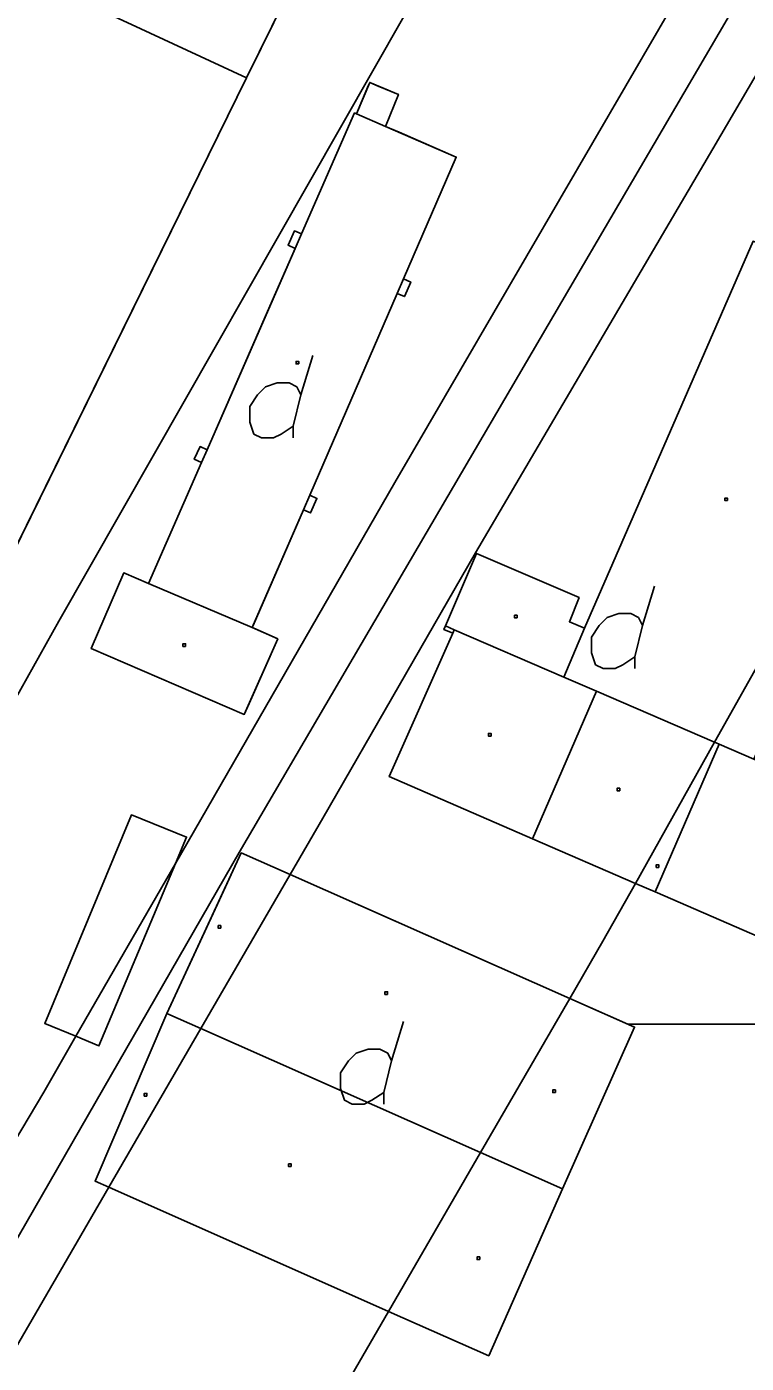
# Model space of a CAD drawing. Extents: x -645676 to -642474, y -1077513 to -1072613.
# Drawn here: x -643906.2 to -643823.8, y -1074877.4 to -1074724.5 of the extents above; entities that cross this region are included whole.
import ezdxf

# ---------------------------------------------------------------- set-up
doc = ezdxf.new("R2010")
doc.units = 0
for name, color, linetype in [('KN', 7, 'Continuous'), ('KULTURY_STAV', 7, 'Continuous'), ('KULTURY_ZNACKY', 7, 'Continuous'), ('Obvod_KP_', 7, 'Continuous'), ('OBVOD_PU', 7, 'Continuous')]:
    doc.layers.add(name, color=color, linetype=linetype)

# ---------------------------------------------------------------- blocks, each defined once
blk = doc.blocks.new('$431')
blk.add_line((0.63, 0.99), (0.9, 1.89))
blk.add_lwpolyline([(0.45, 0), (0.45, 0.27), (0.63, 0.99), (0.54, 1.17), (0.36, 1.26), (0.09, 1.26), (-0.18, 1.17), (-0.36, 0.99), (-0.54, 0.72), (-0.54, 0.36), (-0.45, 0.09), (-0.27, 0), (0, 0), (0.18, 0.09), (0.45, 0.27)])

msp = doc.modelspace()

# ---------------------------------------------------------------- linework, layer by layer
at = {"layer": 'KN'}
for points in [[(-643862.99, -1074723.31), (-643902.5, -1074792.52), (-643939.52, -1074858.66), (-643942.39, -1074855.08), (-643881.02, -1074730.32), (-643875.25, -1074718.59), (-643875.2, -1074718.61), (-643875.12, -1074718.63), (-643875.03, -1074718.64), (-643874.94, -1074718.63), (-643874.86, -1074718.61), (-643874.78, -1074718.57), (-643874.71, -1074718.52), (-643874.65, -1074718.46), (-643874.6, -1074718.39), (-643874.57, -1074718.34)], [(-643824.42, -1074720.9), (-643881.85, -1074818.98), (-643919.2, -1074883.8), (-643923.46, -1074878.69), (-643904.23, -1074846.4), (-643900.55, -1074840.02), (-643897.92, -1074841.11), (-643889.15, -1074820.23), (-643864.03, -1074776.63), (-643830.01, -1074718.22)], [(-643818.88, -1074723.52), (-643827.62, -1074738.45), (-643854.81, -1074784.69), (-643872.28, -1074815.05), (-643876.02, -1074821.5), (-643881.61, -1074819.03), (-643890.12, -1074837.41), (-643898.36, -1074856.59), (-643896.79, -1074857.29), (-643915.06, -1074888.77), (-643919.2, -1074883.8), (-643881.85, -1074818.98), (-643824.42, -1074720.9)], [(-643868.41, -1074734.44), (-643868.64, -1074734.34), (-643874.71, -1074748.19), (-643875.53, -1074747.83), (-643876.26, -1074749.48), (-643875.43, -1074749.85), (-643885.52, -1074772.88), (-643886.34, -1074772.52), (-643886.99, -1074773.98), (-643886.16, -1074774.35), (-643892.23, -1074788.2), (-643895.07, -1074786.98), (-643898.8, -1074795.65), (-643881.28, -1074803.18), (-643877.43, -1074794.54), (-643880.35, -1074793.23), (-643874.5, -1074779.75), (-643873.67, -1074780.11), (-643872.96, -1074778.45), (-643873.78, -1074778.09), (-643863.77, -1074754.99), (-643862.94, -1074755.35), (-643862.22, -1074753.69), (-643863.05, -1074753.33), (-643857, -1074739.39), (-643865.09, -1074735.87), (-643863.63, -1074732.22), (-643866.9, -1074730.85)], [(-643865.09, -1074735.87), (-643868.41, -1074734.44), (-643866.9, -1074730.85), (-643863.63, -1074732.22)], [(-643868.41, -1074734.44), (-643865.09, -1074735.87), (-643857, -1074739.39), (-643863.05, -1074753.33), (-643863.77, -1074754.99), (-643873.78, -1074778.09), (-643874.5, -1074779.75), (-643880.35, -1074793.23), (-643892.23, -1074788.2), (-643886.16, -1074774.35), (-643885.52, -1074772.88), (-643875.43, -1074749.85), (-643874.71, -1074748.19), (-643868.64, -1074734.34)], [(-643874.71, -1074748.19), (-643875.43, -1074749.85), (-643876.26, -1074749.48), (-643875.53, -1074747.83)], [(-643815.38, -1074752.24), (-643808.59, -1074755.21), (-643801.23, -1074758.36), (-643803.93, -1074764.57), (-643827.43, -1074806.37), (-643840.95, -1074800.52), (-643844.7, -1074798.9), (-643842.31, -1074793.32), (-643823.02, -1074749.02)], [(-643863.77, -1074754.99), (-643863.05, -1074753.33), (-643862.22, -1074753.69), (-643862.94, -1074755.35)], [(-643875.04, -1074763.07), (-643875.34, -1074763.07), (-643875.34, -1074762.77), (-643875.04, -1074762.77)], [(-643875.04, -1074763.07), (-643875.04, -1074762.77), (-643875.34, -1074762.77), (-643875.34, -1074763.07)], [(-643821.8, -1074805.7), (-643822.94, -1074808.31), (-643826.9, -1074806.6), (-643827.43, -1074806.37), (-643803.93, -1074764.57)], [(-643885.52, -1074772.88), (-643886.16, -1074774.35), (-643886.99, -1074773.98), (-643886.34, -1074772.52)], [(-643874.5, -1074779.75), (-643873.78, -1074778.09), (-643872.96, -1074778.45), (-643873.67, -1074780.11)], [(-643825.95, -1074778.71), (-643826.25, -1074778.71), (-643826.25, -1074778.41), (-643825.95, -1074778.41)], [(-643825.95, -1074778.71), (-643825.95, -1074778.41), (-643826.25, -1074778.41), (-643826.25, -1074778.71)], [(-643842.31, -1074793.32), (-643844.7, -1074798.9), (-643857.23, -1074793.48), (-643858.24, -1074793.05), (-643854.7, -1074784.77), (-643842.93, -1074789.81), (-643844.04, -1074792.58)], [(-643892.23, -1074788.2), (-643880.35, -1074793.23), (-643877.43, -1074794.54), (-643881.28, -1074803.18), (-643898.8, -1074795.65), (-643895.07, -1074786.98)], [(-643850.03, -1074792.13), (-643850.33, -1074792.13), (-643850.33, -1074791.83), (-643850.03, -1074791.83)], [(-643850.03, -1074792.13), (-643850.03, -1074791.83), (-643850.33, -1074791.83), (-643850.33, -1074792.13)], [(-643844.7, -1074798.9), (-643840.95, -1074800.52), (-643848.26, -1074817.41), (-643864.68, -1074810.29), (-643857.41, -1074793.89), (-643857.23, -1074793.48)], [(-643857.23, -1074793.48), (-643857.41, -1074793.89), (-643858.42, -1074793.46), (-643858.24, -1074793.05)], [(-643888, -1074795.39), (-643888.3, -1074795.39), (-643888.3, -1074795.09), (-643888, -1074795.09)], [(-643888, -1074795.39), (-643888, -1074795.09), (-643888.3, -1074795.09), (-643888.3, -1074795.39)], [(-643827.43, -1074806.37), (-643836.49, -1074822.51), (-643848.26, -1074817.41), (-643840.95, -1074800.52)], [(-643853.01, -1074805.65), (-643853.31, -1074805.65), (-643853.31, -1074805.35), (-643853.01, -1074805.35)], [(-643853.01, -1074805.65), (-643853.01, -1074805.35), (-643853.31, -1074805.35), (-643853.31, -1074805.65)], [(-643826.9, -1074806.6), (-643834.22, -1074823.49), (-643836.49, -1074822.51), (-643827.43, -1074806.37)], [(-643822.94, -1074808.31), (-643818.68, -1074810.16), (-643810.38, -1074813.77), (-643817.61, -1074830.69), (-643834.22, -1074823.49), (-643826.9, -1074806.6)], [(-643838.29, -1074811.92), (-643838.59, -1074811.92), (-643838.59, -1074811.62), (-643838.29, -1074811.62)], [(-643838.29, -1074811.92), (-643838.29, -1074811.62), (-643838.59, -1074811.62), (-643838.59, -1074811.92)], [(-643889.15, -1074820.23), (-643900.55, -1074840.02), (-643904.12, -1074838.54), (-643894.19, -1074814.67), (-643887.88, -1074817.21)], [(-643876.02, -1074821.5), (-643886.25, -1074839.13), (-643890.12, -1074837.41), (-643881.61, -1074819.03)], [(-643900.55, -1074840.02), (-643889.15, -1074820.23), (-643897.92, -1074841.11)], [(-643833.81, -1074820.68), (-643834.11, -1074820.68), (-643834.11, -1074820.38), (-643833.81, -1074820.38)], [(-643833.81, -1074820.68), (-643833.81, -1074820.38), (-643834.11, -1074820.38), (-643834.11, -1074820.68)], [(-643844.01, -1074835.68), (-643854.22, -1074853.32), (-643886.25, -1074839.13), (-643876.02, -1074821.5)], [(-643883.96, -1074827.65), (-643884.26, -1074827.65), (-643884.26, -1074827.35), (-643883.96, -1074827.35)], [(-643883.96, -1074827.65), (-643883.96, -1074827.35), (-643884.26, -1074827.35), (-643884.26, -1074827.65)], [(-643864.86, -1074835.22), (-643865.16, -1074835.22), (-643865.16, -1074834.92), (-643864.86, -1074834.92)], [(-643864.86, -1074835.22), (-643864.86, -1074834.92), (-643865.16, -1074834.92), (-643865.16, -1074835.22)], [(-643844.83, -1074857.48), (-643854.22, -1074853.32), (-643844.01, -1074835.68), (-643836.59, -1074838.97)], [(-643886.25, -1074839.13), (-643896.79, -1074857.29), (-643898.36, -1074856.59), (-643890.12, -1074837.41)], [(-643854.22, -1074853.32), (-643864.75, -1074871.5), (-643896.79, -1074857.29), (-643886.25, -1074839.13)], [(-643892.42, -1074846.86), (-643892.72, -1074846.86), (-643892.72, -1074846.56), (-643892.42, -1074846.56)], [(-643892.42, -1074846.86), (-643892.42, -1074846.56), (-643892.72, -1074846.56), (-643892.72, -1074846.86)], [(-643845.65, -1074846.46), (-643845.95, -1074846.46), (-643845.95, -1074846.16), (-643845.65, -1074846.16)], [(-643845.65, -1074846.46), (-643845.65, -1074846.16), (-643845.95, -1074846.16), (-643845.95, -1074846.46)], [(-643844.83, -1074857.48), (-643853.29, -1074876.58), (-643864.75, -1074871.5), (-643854.22, -1074853.32)], [(-643875.9, -1074854.92), (-643876.2, -1074854.92), (-643876.2, -1074854.62), (-643875.9, -1074854.62)], [(-643875.9, -1074854.92), (-643875.9, -1074854.62), (-643876.2, -1074854.62), (-643876.2, -1074854.92)], [(-643864.75, -1074871.5), (-643891.5, -1074917.7), (-643891.58, -1074917.66), (-643891.66, -1074917.64), (-643891.75, -1074917.63), (-643891.84, -1074917.64), (-643891.92, -1074917.66), (-643892, -1074917.7), (-643892.06, -1074917.74), (-643915.06, -1074888.77), (-643896.79, -1074857.29)], [(-643854.31, -1074865.57), (-643854.61, -1074865.57), (-643854.61, -1074865.27), (-643854.31, -1074865.27)], [(-643854.31, -1074865.57), (-643854.31, -1074865.27), (-643854.61, -1074865.27), (-643854.61, -1074865.57)]]:
    msp.add_lwpolyline(points, close=True, dxfattribs=at)
for points in [[(-643830.01, -1074718.22), (-643864.03, -1074776.63), (-643889.15, -1074820.23), (-643887.88, -1074817.21), (-643894.19, -1074814.67), (-643904.12, -1074838.54), (-643900.55, -1074840.02), (-643904.23, -1074846.4), (-643923.46, -1074878.69), (-643939.52, -1074858.66), (-643902.5, -1074792.52), (-643862.99, -1074723.31)], [(-643875.25, -1074718.59), (-643881.02, -1074730.32), (-643894.68, -1074723.99)], [(-643823.02, -1074749.02), (-643842.31, -1074793.32), (-643844.04, -1074792.58), (-643842.93, -1074789.81), (-643854.7, -1074784.77), (-643858.24, -1074793.05), (-643858.42, -1074793.46), (-643857.41, -1074793.89), (-643864.68, -1074810.29), (-643848.26, -1074817.41), (-643836.49, -1074822.51), (-643840.21, -1074829.12), (-643844.01, -1074835.68), (-643876.02, -1074821.5), (-643872.28, -1074815.05), (-643854.81, -1074784.69), (-643827.62, -1074738.45), (-643818.88, -1074723.52)], [(-643891.5, -1074917.7), (-643864.75, -1074871.5), (-643853.29, -1074876.58), (-643844.83, -1074857.48), (-643836.59, -1074838.97), (-643844.01, -1074835.68), (-643840.21, -1074829.12), (-643836.49, -1074822.51), (-643834.22, -1074823.49), (-643817.61, -1074830.69)]]:
    msp.add_lwpolyline(points, dxfattribs=at)
at = {"layer": 'KULTURY_STAV'}
for points in [[(-643861.64, -1074664.31), (-643854.3, -1074667.32), (-643848.65, -1074669.63), (-643873.18, -1074714.61), (-643875.03, -1074718.14), (-643881.02, -1074730.32), (-643942.39, -1074855.08), (-643941.48, -1074856.22), (-643942.25, -1074857.65), (-643943.92, -1074860.74), (-643945.19, -1074863.11), (-643916.56, -1074897.7)], [(-643916.56, -1074897.7), (-643945.19, -1074863.11), (-643943.92, -1074860.74), (-643942.25, -1074857.65), (-643941.68, -1074856.59), (-643941.48, -1074856.22), (-643942.39, -1074855.08), (-643939.24, -1074848.68), (-643924.01, -1074817.71), (-643920.36, -1074810.29), (-643916.41, -1074802.26), (-643913.16, -1074795.65), (-643912.18, -1074793.67), (-643881.02, -1074730.32), (-643880.76, -1074729.8), (-643876.47, -1074721.08)], [(-643866.9, -1074730.85), (-643863.63, -1074732.22), (-643865.09, -1074735.87), (-643857, -1074739.39), (-643863.05, -1074753.33), (-643862.22, -1074753.69), (-643862.94, -1074755.35), (-643863.77, -1074754.99), (-643873.78, -1074778.09), (-643872.96, -1074778.45), (-643873.67, -1074780.11), (-643874.5, -1074779.75), (-643880.35, -1074793.23), (-643877.43, -1074794.54), (-643881.28, -1074803.18), (-643898.8, -1074795.65), (-643895.07, -1074786.98), (-643892.23, -1074788.2), (-643886.16, -1074774.35), (-643886.99, -1074773.98), (-643886.34, -1074772.52), (-643885.52, -1074772.88), (-643875.43, -1074749.85), (-643876.26, -1074749.48), (-643875.53, -1074747.83), (-643874.71, -1074748.19), (-643868.64, -1074734.34), (-643868.41, -1074734.44), (-643866.9, -1074730.85)], [(-643898.8, -1074795.65), (-643881.28, -1074803.18), (-643880.71, -1074801.91), (-643877.43, -1074794.54), (-643880.26, -1074793.27), (-643880.35, -1074793.23), (-643880.24, -1074792.99), (-643874.5, -1074779.75), (-643873.67, -1074780.11), (-643872.96, -1074778.45), (-643873.78, -1074778.09), (-643863.77, -1074754.99), (-643862.94, -1074755.35), (-643862.22, -1074753.69), (-643863.05, -1074753.33), (-643857, -1074739.39), (-643863.53, -1074736.55), (-643865.09, -1074735.87), (-643863.63, -1074732.22), (-643865.93, -1074731.26), (-643866.9, -1074730.85), (-643867.03, -1074731.15), (-643868.41, -1074734.44), (-643868.64, -1074734.34), (-643874.71, -1074748.19), (-643875.53, -1074747.83), (-643876.26, -1074749.48), (-643875.43, -1074749.85), (-643878.33, -1074756.47), (-643885.52, -1074772.88), (-643886.34, -1074772.52), (-643886.99, -1074773.98), (-643886.16, -1074774.35), (-643892.23, -1074788.2), (-643895.07, -1074786.98), (-643898.8, -1074795.65)], [(-643823.02, -1074749.02), (-643815.38, -1074752.24), (-643808.59, -1074755.21), (-643801.23, -1074758.36), (-643803.93, -1074764.57), (-643821.8, -1074805.7), (-643822.94, -1074808.31), (-643818.68, -1074810.16), (-643810.38, -1074813.77), (-643817.61, -1074830.69), (-643834.22, -1074823.49), (-643836.49, -1074822.51), (-643848.26, -1074817.41), (-643864.68, -1074810.29), (-643857.41, -1074793.89), (-643858.42, -1074793.46), (-643858.24, -1074793.05), (-643854.7, -1074784.77), (-643842.93, -1074789.81), (-643844.04, -1074792.58), (-643842.31, -1074793.32), (-643823.02, -1074749.02)], [(-643864.68, -1074810.29), (-643848.26, -1074817.41), (-643836.49, -1074822.51), (-643834.22, -1074823.49), (-643817.61, -1074830.69), (-643810.38, -1074813.77), (-643818.68, -1074810.16), (-643822.94, -1074808.31), (-643821.8, -1074805.7), (-643803.93, -1074764.57), (-643801.23, -1074758.36), (-643808.59, -1074755.21), (-643815.38, -1074752.24), (-643823.02, -1074749.02), (-643842.31, -1074793.32), (-643844.04, -1074792.58), (-643842.93, -1074789.81), (-643854.7, -1074784.77), (-643858.24, -1074793.05), (-643858.42, -1074793.46), (-643857.41, -1074793.89), (-643864.68, -1074810.29)], [(-643881.61, -1074819.03), (-643876.02, -1074821.5), (-643844.01, -1074835.68), (-643836.59, -1074838.97), (-643844.83, -1074857.48), (-643853.29, -1074876.58), (-643864.75, -1074871.5), (-643896.79, -1074857.29), (-643898.36, -1074856.59), (-643890.12, -1074837.41), (-643881.61, -1074819.03)], [(-643799.31, -1074838.63), (-643837.36, -1074838.63), (-643844.01, -1074835.68), (-643860.54, -1074828.36), (-643876.02, -1074821.5), (-643881.61, -1074819.03), (-643884.1, -1074824.41), (-643890.12, -1074837.41), (-643898.36, -1074856.59)], [(-643898.36, -1074856.59), (-643896.79, -1074857.29), (-643864.75, -1074871.5), (-643853.29, -1074876.58), (-643844.83, -1074857.48), (-643836.59, -1074838.97), (-643837.36, -1074838.63), (-643799.31, -1074838.63)]]:
    msp.add_lwpolyline(points, dxfattribs=at)
at = {"layer": 'Obvod_KP_'}
msp.add_lwpolyline([(-643716.17, -1074854.15), (-643740.1, -1074891.11), (-643751.69, -1074905.93), (-643763.07, -1074920.47), (-643794.49, -1074954.62), (-643837.29, -1074897.43), (-643842.84, -1074902.26), (-643879.1, -1074933.84), (-643891.75, -1074918.13), (-643915.06, -1074888.77), (-643919.2, -1074883.8), (-643923.46, -1074878.69), (-643939.52, -1074858.66), (-643942.39, -1074855.08), (-643881.02, -1074730.32), (-643894.68, -1074723.99), (-643908.75, -1074717.48), (-643937.42, -1074704.2), (-643970.16, -1074689.04), (-643982.46, -1074710.57), (-643998.79, -1074701.09), (-644001.9, -1074706.23), (-644008.32, -1074716.63)], dxfattribs=at)
at = {"layer": 'OBVOD_PU'}
msp.add_lwpolyline([(-643716.17, -1074854.15), (-643740.1, -1074891.11), (-643751.69, -1074905.93), (-643763.07, -1074920.47), (-643794.49, -1074954.62), (-643837.29, -1074897.43), (-643842.84, -1074902.26), (-643879.1, -1074933.84), (-643891.75, -1074918.13), (-643915.06, -1074888.77), (-643919.2, -1074883.8), (-643923.46, -1074878.69), (-643939.52, -1074858.66), (-643942.39, -1074855.08), (-643881.02, -1074730.32), (-643894.68, -1074723.99), (-643908.75, -1074717.48), (-643937.42, -1074704.2), (-643970.16, -1074689.04), (-643982.46, -1074710.57), (-643998.79, -1074701.09), (-644001.9, -1074706.23), (-644008.32, -1074716.63)], dxfattribs=at)

# ---------------------------------------------------------------- block references
at = {"layer": 'KULTURY_ZNACKY', "xscale": 5, "yscale": 5}
for p in [(-643877.94, -1074771.54), (-643838.82, -1074797.94), (-643867.55, -1074847.79)]:
    msp.add_blockref('$431', p, dxfattribs=at)

doc.saveas('drawing.dxf')
